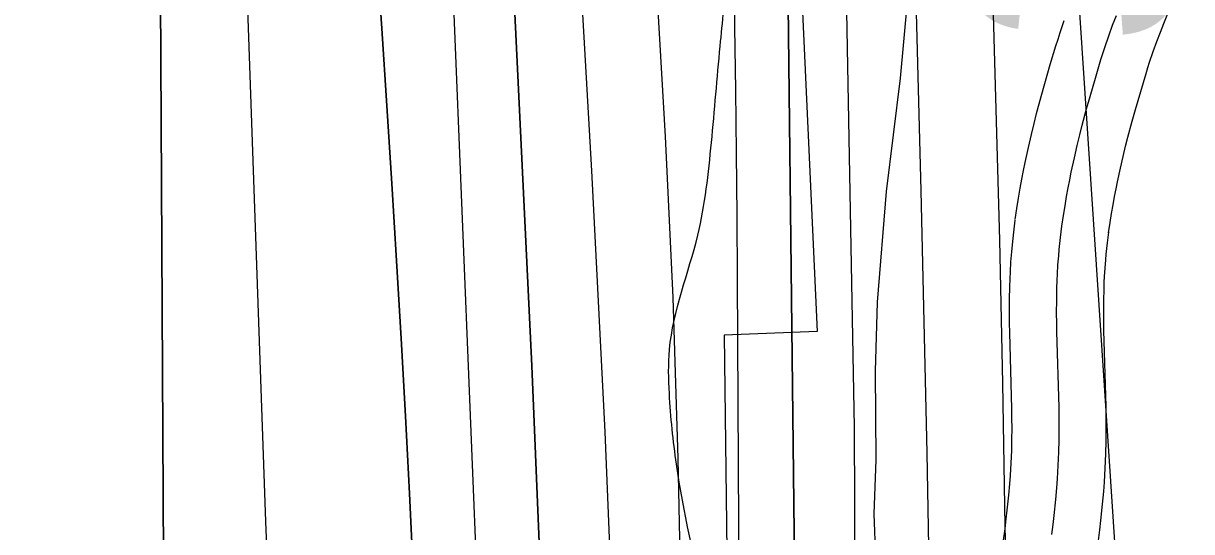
# Model space of a CAD drawing. Extents: x 3279314 to 3317160, y 734079 to 759431.
# Drawn here: x 3311488.9 to 3311860.7, y 744596.3 to 744757.9 of the extents above; entities that cross this region are included whole.
import ezdxf

# ---------------------------------------------------------------- set-up
doc = ezdxf.new("R2010")
doc.units = 0
for name, color, linetype in [('V-RIVR-EDGE', 7, 'Continuous'), ('V-RIVR-RANG', 7, 'Continuous'), ('V-ROAD-CNTR', 7, 'Continuous'), ('V-RRAP-RVMT', 7, 'Continuous'), ('V-SITE-VEGE', 7, 'Continuous'), ('V-TOPO-DPTH', 7, 'Continuous'), ('V-TOPO-MAJR', 7, 'Continuous'), ('V-TOPO-MINR', 7, 'Continuous'), ('V-TOPO-WATR', 7, 'Continuous')]:
    doc.layers.add(name, color=color, linetype=linetype)

msp = doc.modelspace()

# ---------------------------------------------------------------- linework, layer by layer
at = {"layer": 'V-RIVR-EDGE'}
msp.add_spline([(3310747.15, 741422.06), (3310761.27, 741436.93), (3310772.16, 741448.54), (3310772.95, 741451.64), (3310772.56, 741453.19), (3310772.21, 741467.15), (3310772.61, 741472.19), (3310775.33, 741474.12), (3310776.11, 741477.23), (3310778.06, 741481.1), (3310778.46, 741484.98), (3310773.05, 741494.68), (3310773.84, 741499.34), (3310775.79, 741504.37), (3310780.07, 741508.63), (3310785.89, 741512.1), (3310795.63, 741530.31), (3310825.21, 741572.12), (3310845.06, 741601.54), (3310855.18, 741615.48), (3310863.33, 741620.88), (3310868.4, 741629.02), (3310883.19, 741654.19), (3310883.99, 741660.39), (3310891, 741675.88), (3310896.85, 741688.67), (3310901.53, 741697.96), (3310902.33, 741706.1), (3310905.45, 741716.18), (3310909.36, 741728.58), (3310914.03, 741736.71), (3310917.53, 741740.19), (3310923, 741754.53), (3310933.94, 741786.3), (3310941.35, 741805.29), (3310953.85, 741842.87), (3310965.15, 741864.56), (3310977.64, 741894.39), (3310990.11, 741919.18), (3311002.96, 741940.86), (3311006.46, 741946.29), (3311012.68, 741950.15), (3311016.96, 741957.12), (3311022.03, 741967.58), (3311022.04, 741972.23), (3311022.06, 741982.31), (3311022.86, 741990.84), (3311027.17, 742006.73), (3311033.04, 742029.98), (3311035.01, 742042.78), (3311036.22, 742059.84), (3311037.05, 742082.33), (3311037.48, 742099.39), (3311041.77, 742109.85), (3311041.78, 742116.06), (3311042.18, 742121.1), (3311045.29, 742122.64), (3311048.4, 742124.57), (3311051.13, 742129.99), (3311053.47, 742138.91), (3311056.59, 742142), (3311058.53, 742145.1), (3311058.94, 742155.18), (3311061.67, 742160.6), (3311067.12, 742166.02), (3311068.72, 742186.57), (3311068.74, 742196.26), (3311069.14, 742198.98), (3311072.24, 742201.68), (3311075.36, 742205.17), (3311079.24, 742207.48), (3311086.67, 742233.45), (3311085.13, 742236.17), (3311085.14, 742242.37), (3311089.43, 742249.73), (3311096.04, 742257.47), (3311105.36, 742263.26), (3311103.82, 742266.37), (3311108.48, 742271.01), (3311115.88, 742281.85), (3311117.83, 742289.22), (3311122.13, 742302.39), (3311129.54, 742317.5), (3311134.99, 742326.4), (3311141.62, 742341.12), (3311152.54, 742368.24), (3311150.24, 742377.17), (3311150.64, 742380.66), (3311162.31, 742395.36), (3311161.53, 742395.75), (3311151.07, 742400.04), (3311148.76, 742405.09), (3311149.94, 742412.46), (3311150.35, 742423.7), (3311155.04, 742437.26), (3311163.98, 742445.77), (3311167.48, 742449.64), (3311161.31, 742462.46), (3311160.93, 742465.95), (3311162.87, 742466.72), (3311179.16, 742465.9), (3311183.82, 742470.93), (3311192.39, 742486.42), (3311195.13, 742495.72), (3311195.92, 742501.93), (3311195.94, 742507.74), (3311195.56, 742512.4), (3311195.57, 742517.05), (3311192.1, 742523.26), (3311189.39, 742527.93), (3311189.4, 742531.8), (3311190.19, 742537.62), (3311193.69, 742542.65), (3311200.3, 742549.23), (3311213.92, 742566.26), (3311218.99, 742580.21), (3311220.18, 742587.96), (3311224.84, 742593.38), (3311234.98, 742613.9), (3311240.45, 742629.4), (3311242.8, 742639.87), (3311247.85, 742644.9), (3311258.37, 742663.49), (3311264.22, 742676.66), (3311266.55, 742679.75), (3311284.03, 742689.02), (3311288.31, 742696.37), (3311293.38, 742706.45), (3311294.17, 742715.36), (3311293.8, 742720.79), (3311295.36, 742724.28), (3311298.86, 742729.7), (3311303.16, 742743.65), (3311303.18, 742751.79), (3311303.59, 742757.22), (3311304.76, 742763.42), (3311309.83, 742773.88), (3311319.58, 742795.58), (3311324.64, 742802.16), (3311332.42, 742814.55), (3311339.81, 742819.96), (3311347.2, 742828.47), (3311350.71, 742838.16), (3311350.72, 742842.42), (3311349.58, 742850.57), (3311349.98, 742855.22), (3311352.71, 742861.81), (3311361.28, 742877.3), (3311366.72, 742882.33), (3311372.18, 742893.95), (3311375.31, 742905.19), (3311388.96, 742936.95), (3311408.46, 742981.89), (3311418.2, 743001.25), (3311424.81, 743008.61), (3311432.6, 743021), (3311438.45, 743033.39), (3311438.07, 743037.27), (3311433.43, 743043.1), (3311433.83, 743046.59), (3311437.33, 743050.07), (3311441.6, 743052), (3311445.88, 743057.03), (3311448.63, 743073.31), (3311456.81, 743089.19), (3311472.38, 743112.03), (3311480.95, 743125.97), (3311482.91, 743136.44), (3311492.26, 743150.76), (3311492.65, 743155.42), (3311492.67, 743160.07), (3311495.77, 743161.61), (3311500.43, 743161.99), (3311508.6, 743173.22), (3311523.01, 743197.22), (3311534.32, 743223.95), (3311544.45, 743244.87), (3311561.99, 743278.57), (3311577.18, 743305.29), (3311604.83, 743353.31), (3311621.21, 743390.49), (3311639.14, 743426.13), (3311651.2, 743442.39), (3311662.88, 743461.36), (3311672.23, 743477.24), (3311680.45, 743507.46), (3311680.88, 743525.69), (3311684.8, 743542.74), (3311697.32, 743588.47), (3311707.1, 743621.02), (3311721.14, 743655.89), (3311734.41, 743686.5), (3311736.38, 743700.06), (3311739.9, 743713.24), (3311739.93, 743722.94), (3311739.94, 743727.59), (3311741.49, 743729.91), (3311746.17, 743737.27), (3311747.35, 743747.74), (3311748.93, 743755.49), (3311752.05, 743766.34), (3311755.59, 743785.72), (3311758.35, 743802), (3311760.7, 743811.3), (3311763.81, 743814.79), (3311768.47, 743818.26), (3311774.69, 743822.9), (3311780.53, 743834.52), (3311784.45, 743850.41), (3311786.46, 743878.33), (3311787.65, 743888.8), (3311789.21, 743891.9), (3311789.61, 743900.04), (3311789.24, 743905.86), (3311786.94, 743916.72), (3311786.19, 743926.81), (3311786.21, 743936.5), (3311791.67, 743946.57), (3311801.41, 743965.94), (3311807.65, 743981.05), (3311809.63, 743995.78), (3311810.84, 744015.94), (3311809.34, 744037.27), (3311800.08, 744055.13), (3311797.77, 744062.12), (3311797.79, 744068.33), (3311798.19, 744076.08), (3311793.94, 744081.13), (3311782.74, 744099.39), (3311771.54, 744118.03), (3311765.4, 744143.25), (3311761.57, 744163.04), (3311761.21, 744176.23), (3311763.57, 744188.24), (3311763.73, 744251.84), (3311761.87, 744283.64), (3311758.45, 744312.74), (3311753.47, 744337.18), (3311747.32, 744362.02), (3311746.96, 744373.26), (3311744.68, 744392.66), (3311742.01, 744411.28), (3311738.17, 744425.25), (3311736.65, 744435.73), (3311732.02, 744447.76), (3311725.49, 744470.66), (3311719.34, 744494.71), (3311717.06, 744513.33), (3311705.96, 744572.31), (3311696.76, 744617.7), (3311694.49, 744640.2), (3311694.53, 744654.16), (3311703.54, 744690.59), (3311707.88, 744720.06), (3311710.67, 744750.69), (3311711.89, 744773.56), (3311709.62, 744797.23), (3311706.57, 744820.11), (3311700.78, 744830.6), (3311700.41, 744838.36), (3311702.4, 744857.74), (3311707.54, 744896.12), (3311711.09, 744922.87), (3311725.17, 744972.09), (3311744.31, 745024.39), (3311756.41, 745056.94), (3311759.15, 745068.95), (3311759.57, 745082.52), (3311759.65, 745112), (3311754.68, 745143.42), (3311747.79, 745176.79), (3311742.05, 745210.93), (3311741.31, 745224.51), (3311742.13, 745240.4), (3311741.4, 745260.96), (3311735.26, 745285.79), (3311730.24, 745296.28), (3311724.07, 745311.03), (3311721.77, 745321.5), (3311718.33, 745338.58), (3311704.47, 745381.66), (3311698.68, 745391.37), (3311697.52, 745395.64), (3311694.47, 745413.87), (3311694.48, 745418.52), (3311698.37, 745424.72), (3311703.83, 745435.56), (3311704.24, 745445.26), (3311703.1, 745454.18), (3311703.12, 745461.94), (3311703.15, 745473.18), (3311702.03, 745491.41), (3311702.44, 745502.66), (3311704.05, 745524.76), (3311702.54, 745540.66), (3311698.7, 745556.57), (3311694.07, 745565.5), (3311683.25, 745580.65), (3311676.28, 745585.32), (3311673.96, 745589.59), (3311673.98, 745597.35), (3311671.69, 745612.87), (3311671.7, 745617.91), (3311673.27, 745623.34), (3311672.9, 745629.15), (3311669.43, 745637.69), (3311666.72, 745640.03), (3311662.07, 745643.14), (3311657.03, 745644.32), (3311648.5, 745643.17), (3311641.91, 745645.13), (3311638.43, 745648.63), (3311636.51, 745655.61), (3311631.51, 745675.4), (3311626.14, 745696.36), (3311621.54, 745718.48), (3311619.31, 745758.04), (3311618.96, 745773.94), (3311619.37, 745782.47), (3311620.16, 745790.22), (3311620.57, 745799.14), (3311621.38, 745810), (3311621.02, 745821.63), (3311618.73, 745835.6), (3311611.04, 745862.76), (3311604.48, 745877.52), (3311597.54, 745894.21), (3311590.61, 745914.39), (3311586.38, 745928.36), (3311565.19, 745983.48), (3311553.63, 746012.99), (3311544.78, 746042.48), (3311533.99, 746070.04), (3311521.28, 746106.53), (3311510.15, 746151.93), (3311505.19, 746184.51), (3311496.37, 746224.87), (3311490.22, 746250.48), (3311484.08, 746273.76), (3311478.31, 746293.17), (3311471, 746317.23), (3311471.42, 746330.8), (3311471.45, 746343.21), (3311471.47, 746351.74), (3311473.82, 746360.27), (3311476.93, 746363.36), (3311479.66, 746369.17), (3311482.4, 746378.08), (3311481.3, 746405.23), (3311479.4, 746420.75), (3311474.01, 746438.6), (3311466.69, 746454.91), (3311460.5, 746461.13), (3311455.86, 746468.12), (3311452, 746477.05), (3311449.7, 746486.36), (3311444.7, 746501.5), (3311438.9, 746511.21), (3311428.07, 746521.32), (3311424.97, 746523.65), (3311423.05, 746528.7), (3311419.2, 746539.95), (3311414.56, 746547.72), (3311409.92, 746553.55), (3311400.25, 746564.04), (3311389.43, 746577.64), (3311381.69, 746585.81), (3311379.76, 746588.14), (3311379.38, 746592.02), (3311373.99, 746605.99), (3311366.29, 746629.28), (3311359.73, 746641.71), (3311346.97, 746656.09), (3311338.85, 746669.29), (3311329.22, 746695.3), (3311318.42, 746718.59), (3311316.9, 746728.68), (3311312.66, 746739.55), (3311306.51, 746761.67), (3311297.26, 746785.35), (3311290.32, 746803.2), (3311282.59, 746811.75), (3311274.09, 746825.35), (3311272.95, 746836.6), (3311269.12, 746852.89), (3311251.75, 746888.62), (3311235.93, 746920.45), (3311213.94, 746964.72), (3311200.05, 746995), (3311194.29, 747019.45), (3311190.45, 747034.58), (3311185.04, 747041.19), (3311184.66, 747044.68), (3311184.3, 747056.31), (3311182.77, 747064.46), (3311176.22, 747081.54), (3311170.07, 747103.27), (3311165.07, 747118.41), (3311158.51, 747132.39), (3311154.66, 747146.36), (3311151.59, 747156.83), (3311148.89, 747164.21), (3311146.21, 747178.18), (3311143.91, 747189.82), (3311142.78, 747203.39), (3311139.32, 747215.04), (3311130.06, 747234.45), (3311113.14, 747290.33), (3311105.06, 747316.34)], degree=3, dxfattribs=at)
at = {"layer": 'V-ROAD-CNTR'}
for points in [[(3311819.41, 744693.42), (3311819.89, 744696.78), (3311820.38, 744699.92), (3311820.88, 744702.86), (3311821.39, 744705.61), (3311821.88, 744708.19), (3311822.38, 744710.6), (3311823.35, 744715.11), (3311824.27, 744719.05), (3311825.11, 744722.49), (3311825.87, 744725.49), (3311827.26, 744730.74), (3311828.36, 744734.66), (3311830.06, 744740.54), (3311831.82, 744746.41), (3311832.44, 744748.38), (3311833.05, 744750.27), (3311834.3, 744753.92), (3311835.52, 744757.31), (3311836.71, 744760.46)], [(3311819.41, 744693.42), (3311819.89, 744696.78), (3311820.38, 744699.92), (3311820.88, 744702.86), (3311821.39, 744705.61), (3311821.88, 744708.19), (3311822.38, 744710.6), (3311823.35, 744715.11), (3311824.27, 744719.05), (3311825.11, 744722.49), (3311825.87, 744725.49), (3311827.26, 744730.74), (3311828.36, 744734.66), (3311830.06, 744740.54), (3311831.82, 744746.41), (3311832.44, 744748.38), (3311833.05, 744750.27), (3311834.3, 744753.92), (3311835.52, 744757.31), (3311836.71, 744760.46)], [(3311834.26, 744691.3), (3311834.72, 744694.56), (3311835.18, 744697.49), (3311835.66, 744700.25), (3311836.13, 744702.84), (3311836.6, 744705.26), (3311837.05, 744707.51), (3311837.99, 744711.83), (3311838.86, 744715.58), (3311839.66, 744718.86), (3311840.39, 744721.71), (3311841.74, 744726.8), (3311842.79, 744730.57), (3311844.45, 744736.3), (3311846.17, 744742.01), (3311846.73, 744743.83), (3311847.29, 744745.54), (3311848.45, 744748.95), (3311849.6, 744752.13), (3311850.72, 744755.1), (3311851.8, 744757.88), (3311853.94, 744763.22)], [(3311804.56, 744695.53), (3311805.05, 744699), (3311805.58, 744702.35), (3311806.11, 744705.47), (3311806.64, 744708.39), (3311807.17, 744711.11), (3311807.7, 744713.69), (3311808.72, 744718.39), (3311809.67, 744722.52), (3311810.55, 744726.11), (3311811.35, 744729.26), (3311812.79, 744734.68), (3311813.93, 744738.76), (3311815.67, 744744.79), (3311817.48, 744750.81), (3311818.15, 744752.93), (3311818.82, 744755.01), (3311820.14, 744758.88)], [(3311800.8, 744593.58), (3311801.28, 744597.2), (3311801.66, 744600.35), (3311801.97, 744603.07), (3311802.47, 744607.89), (3311802.78, 744611.45), (3311802.98, 744614.08), (3311803.23, 744618.07), (3311803.4, 744622.03), (3311803.49, 744625.67), (3311803.52, 744629.11), (3311803.5, 744632.37), (3311803.46, 744635.41), (3311802.78, 744659.54), (3311802.73, 744662.7), (3311802.7, 744665.49), (3311802.72, 744670.32), (3311802.79, 744674.01), (3311802.89, 744676.8), (3311802.98, 744678.94), (3311803.17, 744682.09), (3311803.42, 744685.25), (3311803.62, 744687.46), (3311804.06, 744691.55), (3311804.53, 744695.28)], [(3311816.16, 744595.31), (3311816.56, 744598.59), (3311816.89, 744601.45), (3311817.4, 744606.47), (3311817.73, 744610.23), (3311817.94, 744613.05), (3311818.21, 744617.28), (3311818.39, 744621.52), (3311818.49, 744625.42), (3311818.52, 744629.07), (3311818.5, 744632.5), (3311818.46, 744635.72), (3311817.78, 744659.87), (3311817.73, 744662.89), (3311817.7, 744665.53), (3311817.72, 744670.15), (3311817.79, 744673.61), (3311817.88, 744676.21), (3311817.96, 744678.15), (3311818.14, 744681.07), (3311818.36, 744683.99), (3311818.55, 744685.98), (3311818.96, 744689.82), (3311819.41, 744693.42)], [(3311816.16, 744595.31), (3311816.56, 744598.59), (3311816.89, 744601.45), (3311817.4, 744606.47), (3311817.73, 744610.23), (3311817.94, 744613.05), (3311818.21, 744617.28), (3311818.39, 744621.52), (3311818.49, 744625.42), (3311818.52, 744629.07), (3311818.5, 744632.5), (3311818.46, 744635.72), (3311817.78, 744659.87), (3311817.73, 744662.89), (3311817.7, 744665.53), (3311817.72, 744670.15), (3311817.79, 744673.61), (3311817.88, 744676.21), (3311817.96, 744678.15), (3311818.14, 744681.07), (3311818.36, 744683.99), (3311818.55, 744685.98), (3311818.96, 744689.82), (3311819.41, 744693.42)], [(3311831.04, 744593.43), (3311831.46, 744596.82), (3311831.8, 744599.84), (3311832.33, 744605.05), (3311832.68, 744609.01), (3311832.91, 744612.02), (3311833.19, 744616.49), (3311833.38, 744621), (3311833.49, 744625.17), (3311833.52, 744629.04), (3311833.5, 744632.64), (3311833.46, 744636.04), (3311832.77, 744660.21), (3311832.73, 744663.08), (3311832.7, 744665.57), (3311832.72, 744669.98), (3311832.78, 744673.21), (3311832.86, 744675.61), (3311832.94, 744677.37), (3311833.1, 744680.05), (3311833.31, 744682.72), (3311833.47, 744684.49), (3311833.86, 744688.09), (3311834.29, 744691.55)]]:
    msp.add_lwpolyline(points, dxfattribs=at)
at = {"layer": 'V-RRAP-RVMT'}
for p, q in [((3311734.88, 744803.97), (3311741.5, 744659.87)), ((3311741.5, 744659.87), (3311711.89, 744658.79)), ((3311711.89, 744658.79), (3311712.81, 744590.06))]:
    msp.add_line(p, q, dxfattribs=at)
at = {"layer": 'V-SITE-VEGE'}
for p, q in [((3311770.12, 744764.78), (3311767.94, 744740.49)), ((3311767.94, 744740.49), (3311763.49, 744704.46)), ((3311763.49, 744704.46), (3311760.6, 744669.21)), ((3311760.6, 744669.21), (3311759.97, 744647.29)), ((3311759.97, 744647.29), (3311760.17, 744619.11)), ((3311760.17, 744619.11), (3311759.5, 744601.88)), ((3311759.5, 744601.88), (3311760.45, 744577.62))]:
    msp.add_line(p, q, dxfattribs=at)
at = {"layer": 'V-TOPO-DPTH'}
for p, q in [((3311532.05, 744870.72), (3311534.57, 744401.55)), ((3311534.57, 744401.55), (3311532.05, 744870.72))]:
    msp.add_line(p, q, dxfattribs=at)
for points in [[(3311673.08, 745282.09), (3311711.24, 745036.36), (3311713.63, 745021.08), (3311716.02, 745005.81), (3311718.44, 744990.53), (3311720.87, 744975.26), (3311723.12, 744959.97), (3311725.11, 744944.64), (3311726.7, 744929.27), (3311728.02, 744913.87), (3311730.67, 744877.79), (3311730.85, 744874.89), (3311731, 744871.99), (3311731.1, 744869.09), (3311731.16, 744866.18), (3311734.58, 744558.68), (3311734.32, 744402.09), (3311731.4, 744245.58), (3311724.48, 744089.19)], [(3311621.8, 744091.42), (3311624.8, 744199.69), (3311624.08, 744307.99), (3311620.87, 744416.33), (3311613.02, 744583.68), (3311611.81, 744608.36), (3311610.53, 744633.03), (3311609.14, 744657.7), (3311607.69, 744682.36), (3311606.15, 744707.02), (3311604.58, 744731.67), (3311602.96, 744756.32), (3311601.3, 744780.97), (3311599.32, 744809.9), (3311596.76, 744844.44), (3311593.96, 744878.96), (3311590.77, 744913.44), (3311587.33, 744947.9), (3311562.27, 745185.84)], [(3311562.27, 745185.84), (3311587.33, 744947.9), (3311590.77, 744913.44), (3311593.96, 744878.96), (3311596.76, 744844.44), (3311599.32, 744809.9), (3311601.3, 744780.97), (3311602.96, 744756.32), (3311604.58, 744731.67), (3311606.15, 744707.02), (3311607.69, 744682.36), (3311609.14, 744657.7), (3311610.53, 744633.03), (3311611.81, 744608.36), (3311613.02, 744583.68), (3311620.87, 744416.33), (3311624.08, 744307.99), (3311624.8, 744199.69), (3311621.8, 744091.42)], [(3311699.7, 744072.77), (3311700.53, 744165.63), (3311700.11, 744336.46), (3311699.89, 744392.19), (3311699.56, 744447.91), (3311699.06, 744503.63), (3311698.45, 744559.36), (3311698.34, 744568.31), (3311697.29, 744619.54), (3311695.68, 744670.75), (3311693.25, 744721.92), (3311690.27, 744773.07), (3311687.33, 744817.27), (3311685.09, 744846.27), (3311682.45, 744875.24), (3311679.2, 744904.14), (3311675.54, 744933), (3311655.84, 745076.34), (3311641.99, 745176.83)], [(3311699.7, 744072.77), (3311700.53, 744165.63), (3311700.11, 744336.46), (3311699.89, 744392.19), (3311699.56, 744447.91), (3311699.06, 744503.63), (3311698.45, 744559.36), (3311698.34, 744568.31), (3311697.29, 744619.54), (3311695.68, 744670.75), (3311693.25, 744721.92), (3311690.27, 744773.07), (3311687.33, 744817.27), (3311685.09, 744846.27), (3311682.45, 744875.24), (3311679.2, 744904.14), (3311675.54, 744933), (3311655.84, 745076.34), (3311641.99, 745176.83)], [(3311598.27, 744065.06), (3311595.71, 744128.7), (3311594.96, 744141.41), (3311591.4, 744198.68), (3311587.61, 744255.93), (3311583.48, 744313.16), (3311579.12, 744370.38), (3311574.96, 744427.6), (3311571.32, 744484.85), (3311568.42, 744542.15), (3311566.04, 744599.47), (3311557.35, 744847.1), (3311556.71, 744862.55), (3311555.94, 744878), (3311554.96, 744893.44), (3311553.86, 744908.86), (3311542.16, 745058.45), (3311534.6, 745148.62)], [(3311598.27, 744065.06), (3311595.71, 744128.7), (3311594.96, 744141.41), (3311591.4, 744198.68), (3311587.61, 744255.93), (3311583.48, 744313.16), (3311579.12, 744370.38), (3311574.96, 744427.6), (3311571.32, 744484.85), (3311568.42, 744542.15), (3311566.04, 744599.47), (3311557.35, 744847.1), (3311556.71, 744862.55), (3311555.94, 744878), (3311554.96, 744893.44), (3311553.86, 744908.86), (3311542.16, 745058.45), (3311534.6, 745148.62)], [(3311612.83, 745091.52), (3311617.26, 745058.8), (3311618.39, 745050.58), (3311622.22, 745021.98), (3311625.95, 744993.35), (3311629.51, 744964.71), (3311632.95, 744936.05), (3311638.01, 744892.89), (3311638.76, 744885.79), (3311639.42, 744878.69), (3311639.94, 744871.58), (3311640.35, 744864.46), (3311650.73, 744648.95), (3311655.53, 744534.04), (3311659.36, 744419.11), (3311661.71, 744304.15), (3311663.09, 744189.15), (3311664.5, 743939.94)], [(3311612.83, 745091.52), (3311617.26, 745058.8), (3311618.39, 745050.58), (3311622.22, 745021.98), (3311625.95, 744993.35), (3311629.51, 744964.71), (3311632.95, 744936.05), (3311638.01, 744892.89), (3311638.76, 744885.79), (3311639.42, 744878.69), (3311639.94, 744871.58), (3311640.35, 744864.46), (3311650.73, 744648.95), (3311655.53, 744534.04), (3311659.36, 744419.11), (3311661.71, 744304.15), (3311663.09, 744189.15), (3311664.5, 743939.94)]]:
    msp.add_lwpolyline(points, dxfattribs=at)
at = {"layer": 'V-TOPO-MAJR'}
msp.add_lwpolyline([(3311811.77, 744096.57), (3311812.35, 744196.99), (3311810.44, 744297.47), (3311806.48, 744403.36), (3311804.85, 744450.94), (3311803.44, 744498.53), (3311802.34, 744546.12), (3311801.45, 744593.72), (3311801.38, 744598.03), (3311800.57, 744643.48), (3311799.6, 744688.92), (3311798.4, 744734.35), (3311797.05, 744779.78), (3311796.34, 744801.82), (3311794.86, 744836.2), (3311792.88, 744870.56), (3311790.17, 744904.86), (3311786.95, 744939.12), (3311747.15, 745319.4)], dxfattribs=at)
at = {"layer": 'V-TOPO-MINR'}
msp.add_line((3311534.57, 744401.55), (3311532.05, 744870.72), dxfattribs=at)
for points in [[(3311791.28, 743632.81), (3311832.51, 744112.11), (3311839.87, 744228.68), (3311843.69, 744345.29), (3311842.2, 744461.95), (3311837.17, 744578.65), (3311822.69, 744798.27), (3311822.27, 744805.19), (3311821.91, 744812.1), (3311821.64, 744819.02), (3311821.41, 744825.94), (3311821.22, 744832.86), (3311821.01, 744839.79), (3311820.78, 744846.71), (3311820.53, 744853.63), (3311820.48, 744854.94), (3311820.11, 744862.5), (3311819.64, 744870.06), (3311818.99, 744877.61), (3311818.23, 744885.15), (3311752.13, 745477.6)], [(3311626.62, 744029.74), (3311633.57, 744164.25), (3311637.59, 744298.8), (3311637.21, 744433.42), (3311633.91, 744568.07), (3311623.27, 744828.58), (3311623.08, 744833.01), (3311622.88, 744837.43), (3311622.67, 744841.85), (3311622.44, 744846.27), (3311622.19, 744850.7), (3311621.9, 744855.11), (3311621.57, 744859.53), (3311621.21, 744863.94), (3311620.91, 744867.39), (3311620.35, 744873.53), (3311619.74, 744879.65), (3311619.08, 744885.78), (3311618.37, 744891.9), (3311563.78, 745343.92)], [(3311724.48, 744089.19), (3311731.4, 744245.58), (3311734.32, 744402.09), (3311734.58, 744558.68), (3311731.16, 744866.18), (3311731.1, 744869.09), (3311731, 744871.99), (3311730.85, 744874.89), (3311730.67, 744877.79), (3311728.02, 744913.87), (3311726.7, 744929.27), (3311725.11, 744944.64), (3311723.12, 744959.97), (3311720.87, 744975.26), (3311718.44, 744990.53), (3311716.02, 745005.81), (3311713.63, 745021.08), (3311711.24, 745036.36), (3311673.08, 745282.09)], [(3311621.8, 744091.42), (3311624.8, 744199.69), (3311624.08, 744307.99), (3311620.87, 744416.33), (3311613.02, 744583.68), (3311611.81, 744608.36), (3311610.53, 744633.03), (3311609.14, 744657.7), (3311607.69, 744682.36), (3311606.15, 744707.02), (3311604.58, 744731.67), (3311602.96, 744756.32), (3311601.3, 744780.97), (3311599.32, 744809.9), (3311596.76, 744844.44), (3311593.96, 744878.96), (3311590.77, 744913.44), (3311587.33, 744947.9), (3311562.27, 745185.84)], [(3311781.03, 744051.69), (3311780.43, 744119.71), (3311780.02, 744187.72), (3311779.73, 744255.74), (3311779.4, 744371.45), (3311778.87, 744454.75), (3311777.96, 744538.04), (3311776.46, 744621.33), (3311774.58, 744704.61), (3311771.41, 744826.2), (3311770.59, 744848.66), (3311769.45, 744871.11), (3311767.84, 744893.52), (3311765.92, 744915.91), (3311741.41, 745170.39)], [(3311598.27, 744065.06), (3311595.71, 744128.7), (3311594.96, 744141.41), (3311591.4, 744198.68), (3311587.61, 744255.93), (3311583.48, 744313.16), (3311579.12, 744370.38), (3311574.96, 744427.6), (3311571.32, 744484.85), (3311568.42, 744542.15), (3311566.04, 744599.47), (3311557.35, 744847.1), (3311556.71, 744862.55), (3311555.94, 744878), (3311554.96, 744893.44), (3311553.86, 744908.86), (3311542.16, 745058.45), (3311534.6, 745148.62)], [(3311708.53, 743985.33), (3311714.32, 744111.19), (3311717.11, 744237.15), (3311717.91, 744363.18), (3311716.18, 744676.75), (3311716.04, 744696.73), (3311715.86, 744716.72), (3311715.61, 744736.7), (3311715.33, 744756.68), (3311715.31, 744758.18), (3311714.84, 744777.4), (3311714.14, 744796.62), (3311713.11, 744815.82), (3311711.85, 744835.01), (3311710.22, 744854.17), (3311708.32, 744873.3), (3311706.01, 744892.39), (3311703.43, 744911.44), (3311669.1, 745146.35)], [(3311682.71, 744085.97), (3311682.49, 744165.07), (3311682.04, 744244.18), (3311681.44, 744323.28), (3311680.94, 744378.65), (3311679.58, 744461.8), (3311677.41, 744544.92), (3311674.03, 744628.01), (3311669.83, 744711.06), (3311662.25, 744842.29), (3311661.06, 744859.69), (3311659.63, 744877.07), (3311657.84, 744894.42), (3311655.81, 744911.75), (3311643.73, 745006.25), (3311635.37, 745070.79), (3311626.88, 745135.32)], [(3311664.5, 743939.94), (3311663.09, 744189.15), (3311661.71, 744304.15), (3311659.36, 744419.11), (3311655.53, 744534.04), (3311650.73, 744648.95), (3311640.35, 744864.46), (3311639.94, 744871.58), (3311639.42, 744878.69), (3311638.76, 744885.79), (3311638.01, 744892.89), (3311632.95, 744936.05), (3311629.51, 744964.71), (3311625.95, 744993.35), (3311622.22, 745021.98), (3311618.39, 745050.58), (3311617.26, 745058.8), (3311612.83, 745091.52)], [(3311186.19, 742426.62), (3311688.5, 743556.87), (3311693.35, 743581.36), (3311697.5, 743605.96), (3311700.6, 743630.71), (3311702.99, 743655.56), (3311739.75, 744145.62), (3311747.11, 744266.46), (3311752.21, 744387.36), (3311753.93, 744508.35), (3311753.38, 744629.4), (3311749.34, 744847.99), (3311749, 744859.79), (3311748.5, 744871.59), (3311747.77, 744883.38), (3311746.87, 744895.15), (3311734.94, 745033.69), (3311730.35, 745079.88)]]:
    msp.add_lwpolyline(points, dxfattribs=at)
at = {"layer": 'V-TOPO-WATR'}
msp.add_lwpolyline([(3311699.7, 744072.77), (3311700.53, 744165.63), (3311700.11, 744336.46), (3311699.89, 744392.19), (3311699.56, 744447.91), (3311699.06, 744503.63), (3311698.45, 744559.36), (3311698.34, 744568.31), (3311697.29, 744619.54), (3311695.68, 744670.75), (3311693.25, 744721.92), (3311690.27, 744773.07), (3311687.33, 744817.27), (3311685.09, 744846.27), (3311682.45, 744875.24), (3311679.2, 744904.14), (3311675.54, 744933), (3311655.84, 745076.34), (3311641.99, 745176.83)], dxfattribs=at)

# ---------------------------------------------------------------- texts
at = {"layer": 'V-RIVR-RANG'}
msp.add_text('33.5', height=67, rotation=88.6283, dxfattribs=at).set_placement((3311855.9, 744750.5))

doc.saveas('drawing.dxf')
